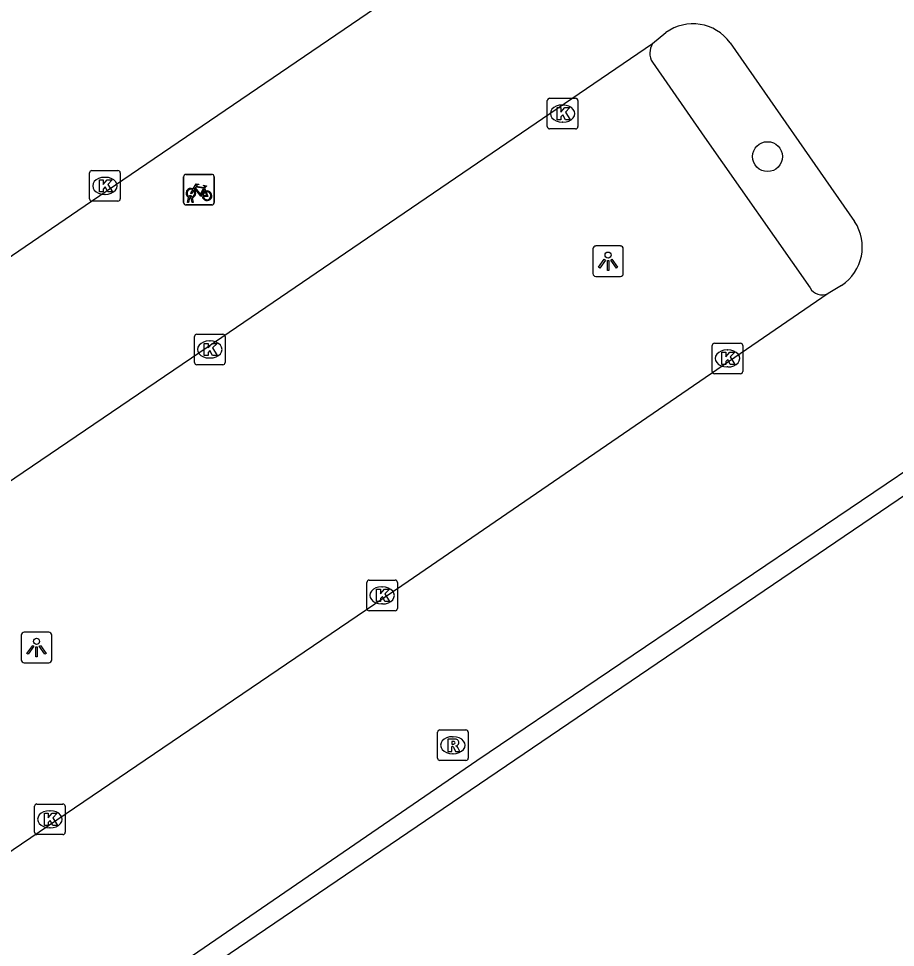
# Model space of a CAD drawing. Extents: x 157466 to 158888, y 383063 to 384677.
# Drawn here: x 158245.8 to 158274.49, y 383661.19 to 383691.6 of the extents above; entities that cross this region are included whole.
import ezdxf

# ---------------------------------------------------------------- set-up
doc = ezdxf.new("R2010")
doc.units = 0
for name, color, linetype in [('IMGEO_Boom', 7, 'Continuous'), ('IMGEO_Fietsenrek', 7, 'Continuous'), ('IMGEO_Kolk', 7, 'Continuous'), ('IMGEO_Lichtpunt', 7, 'Continuous'), ('IMGEO_Pand', 7, 'Continuous'), ('IMGEO_Parkeervlak_open', 7, 'Continuous'), ('IMGEO_Rijbaan_lokaal_gesloten', 7, 'Continuous'), ('IMGEO_Rioolput', 7, 'Continuous')]:
    doc.layers.add(name, color=color, linetype=linetype)

msp = doc.modelspace()

# ---------------------------------------------------------------- linework, layer by layer
at = {"layer": 'IMGEO_Boom'}
msp.add_circle((158270.303, 383687.077), 0.489, dxfattribs=at)
at = {"layer": 'IMGEO_Fietsenrek'}
for p, q in [((158251.196, 383685.57), (158251.196, 383686.411)), ((158251.196, 383686.411), (158251.196, 383685.57)), ((158251.271, 383686.495), (158252.112, 383686.495)), ((158252.112, 383686.495), (158251.271, 383686.495)), ((158252.196, 383686.42), (158252.196, 383685.579)), ((158252.196, 383685.579), (158252.196, 383686.42)), ((158251.883, 383686.044), (158251.919, 383685.949)), ((158251.323, 383685.579), (158251.362, 383685.739)), ((158251.392, 383685.727), (158251.357, 383685.579)), ((158251.434, 383685.751), (158251.433, 383685.755)), ((158251.475, 383685.579), (158251.441, 383685.721)), ((158251.465, 383685.762), (158251.466, 383685.755)), ((158251.473, 383685.725), (158251.508, 383685.579)), ((158252.121, 383685.495), (158251.28, 383685.495)), ((158251.28, 383685.495), (158252.121, 383685.495)), ((158251.357, 383685.579), (158251.323, 383685.579)), ((158251.508, 383685.579), (158251.475, 383685.579))]:
    msp.add_line(p, q, dxfattribs=at)
for points in [[(158251.53, 383685.969), (158251.478, 383685.879), (158251.438, 383685.854), (158251.439, 383685.901), (158251.494, 383685.995)], [(158251.509, 383686.021), (158251.604, 383686.185), (158251.69, 383686.171), (158251.692, 383686.162), (158251.636, 383686.151), (158251.609, 383686.106), (158251.865, 383686.065)], [(158251.805, 383685.777), (158251.755, 383685.777), (158251.564, 383686.028), (158251.545, 383685.996)], [(158251.852, 383686.04), (158251.595, 383686.081), (158251.578, 383686.052), (158251.745, 383685.832), (158251.852, 383686.04)], [(158251.9, 383685.942), (158251.87, 383686.019), (158251.761, 383685.801), (158251.804, 383685.801)], [(158251.865, 383686.065), (158251.89, 383686.114), (158251.884, 383686.118), (158251.861, 383686.122), (158251.849, 383686.129), (158251.848, 383686.132), (158251.85, 383686.137), (158251.945, 383686.122), (158251.947, 383686.112), (158251.937, 383686.099), (158251.925, 383686.093), (158251.911, 383686.099), (158251.883, 383686.044)], [(158251.834, 383685.801), (158251.954, 383685.8), (158251.91, 383685.914)], [(158251.93, 383685.921), (158251.985, 383685.776), (158251.835, 383685.776)]]:
    msp.add_lwpolyline(points, dxfattribs=at)
for centre, radius, start, end in [((158251.274, 383686.417), 0.0779, 92.4484, 184.2845), ((158251.274, 383686.417), 0.0779, 92.4484, 184.2845), ((158252.118, 383686.417), 0.0779, 2.4484, 94.2845), ((158252.118, 383686.417), 0.0779, 2.4484, 94.2845), ((158251.436, 383685.88), 0.159, 62.6766, 242.1369), ((158251.436, 383685.88), 0.129, 63.3192, 238.903), ((158251.436, 383685.88), 0.129, 283.6043, 43.4302), ((158251.436, 383685.88), 0.159, 283.5766, 46.6042), ((158251.963, 383685.796), 0.159, 187.0065, 105.7708), ((158251.416, 383685.751), 0.0499, 12.8025, 158.6934), ((158251.436, 383685.88), 0.159, 253.9967, 271.7867), ((158251.416, 383685.751), 0.0174, 12.8025, 163.4502), ((158251.436, 383685.88), 0.129, 253.415, 269.0204), ((158251.963, 383685.796), 0.159, 113.3408, 178.3217), ((158251.963, 383685.796), 0.129, 113.923, 177.9556), ((158251.963, 383685.796), 0.129, 188.6715, 104.5883), ((158251.274, 383685.573), 0.0779, 182.4484, 274.2845), ((158251.274, 383685.573), 0.0779, 182.4484, 274.2845), ((158252.118, 383685.573), 0.0779, 272.4484, 4.2845), ((158252.118, 383685.573), 0.0779, 272.4484, 4.2845)]:
    msp.add_arc(centre, radius, start, end, dxfattribs=at)
at = {"layer": 'IMGEO_Kolk'}
for p, q in [((158263.172, 383688.986), (158264.024, 383688.986)), ((158263.097, 383688.06), (158263.097, 383688.912)), ((158263.585, 383688.766), (158263.61, 383688.766)), ((158264.098, 383688.912), (158264.098, 383688.06)), ((158263.608, 383688.206), (158263.583, 383688.206)), ((158264.024, 383687.986), (158263.172, 383687.986)), ((158248.196, 383686.619), (158249.048, 383686.619)), ((158248.121, 383685.693), (158248.121, 383686.545)), ((158248.609, 383686.399), (158248.634, 383686.399)), ((158249.122, 383686.545), (158249.122, 383685.693)), ((158248.632, 383685.839), (158248.607, 383685.839)), ((158249.048, 383685.619), (158248.196, 383685.619)), ((158251.552, 383680.338), (158251.552, 383681.19)), ((158251.627, 383681.264), (158252.479, 383681.264)), ((158252.553, 383681.19), (158252.553, 383680.338)), ((158252.04, 383681.044), (158252.065, 383681.044)), ((158268.491, 383680.044), (158268.491, 383680.896)), ((158268.566, 383680.97), (158269.418, 383680.97)), ((158269.492, 383680.896), (158269.492, 383680.044)), ((158252.063, 383680.484), (158252.038, 383680.484)), ((158268.979, 383680.75), (158269.004, 383680.75)), ((158252.479, 383680.264), (158251.627, 383680.264)), ((158269.002, 383680.19), (158268.977, 383680.19)), ((158269.418, 383679.97), (158268.566, 383679.97)), ((158257.266, 383673.212), (158258.118, 383673.212)), ((158257.191, 383672.286), (158257.191, 383673.138)), ((158257.679, 383672.992), (158257.704, 383672.992)), ((158258.192, 383673.138), (158258.192, 383672.286)), ((158257.702, 383672.432), (158257.677, 383672.432)), ((158258.118, 383672.212), (158257.266, 383672.212)), ((158246.396, 383665.883), (158247.248, 383665.883)), ((158246.321, 383664.957), (158246.321, 383665.809)), ((158246.809, 383665.663), (158246.834, 383665.663)), ((158247.322, 383665.809), (158247.322, 383664.957)), ((158246.832, 383665.103), (158246.807, 383665.103)), ((158247.248, 383664.883), (158246.396, 383664.883))]:
    msp.add_line(p, q, dxfattribs=at)
for points in [[(158263.172, 383688.986), (158264.024, 383688.986)], [(158263.097, 383688.06), (158263.097, 383688.912)], [(158263.418, 383688.686), (158263.541, 383688.686), (158263.541, 383688.535), (158263.671, 383688.686), (158263.835, 383688.686), (158263.689, 383688.535), (158263.842, 383688.286), (158263.69, 383688.286), (158263.605, 383688.45), (158263.541, 383688.383), (158263.541, 383688.286), (158263.418, 383688.286), (158263.418, 383688.686)], [(158264.098, 383688.912), (158264.098, 383688.06)], [(158264.024, 383687.986), (158263.172, 383687.986)], [(158248.196, 383686.619), (158249.048, 383686.619)], [(158248.121, 383685.693), (158248.121, 383686.545)], [(158248.442, 383686.319), (158248.565, 383686.319), (158248.565, 383686.168), (158248.695, 383686.319), (158248.859, 383686.319), (158248.713, 383686.168), (158248.866, 383685.919), (158248.714, 383685.919), (158248.629, 383686.083), (158248.565, 383686.016), (158248.565, 383685.919), (158248.442, 383685.919), (158248.442, 383686.319)], [(158249.122, 383686.545), (158249.122, 383685.693)], [(158249.048, 383685.619), (158248.196, 383685.619)], [(158251.552, 383680.338), (158251.552, 383681.19)], [(158251.627, 383681.264), (158252.479, 383681.264)], [(158252.553, 383681.19), (158252.553, 383680.338)], [(158251.873, 383680.964), (158251.996, 383680.964), (158251.996, 383680.813), (158252.126, 383680.964), (158252.29, 383680.964), (158252.144, 383680.813), (158252.297, 383680.564), (158252.145, 383680.564), (158252.06, 383680.728), (158251.996, 383680.661), (158251.996, 383680.564), (158251.873, 383680.564), (158251.873, 383680.964)], [(158268.491, 383680.044), (158268.491, 383680.896)], [(158268.566, 383680.97), (158269.418, 383680.97)], [(158269.492, 383680.896), (158269.492, 383680.044)], [(158268.812, 383680.67), (158268.935, 383680.67), (158268.935, 383680.519), (158269.065, 383680.67), (158269.229, 383680.67), (158269.083, 383680.519), (158269.236, 383680.27), (158269.084, 383680.27), (158268.999, 383680.434), (158268.935, 383680.367), (158268.935, 383680.27), (158268.812, 383680.27), (158268.812, 383680.67)], [(158252.479, 383680.264), (158251.627, 383680.264)], [(158269.418, 383679.97), (158268.566, 383679.97)], [(158257.266, 383673.212), (158258.118, 383673.212)], [(158257.191, 383672.286), (158257.191, 383673.138)], [(158257.512, 383672.912), (158257.635, 383672.912), (158257.635, 383672.761), (158257.765, 383672.912), (158257.929, 383672.912), (158257.783, 383672.761), (158257.936, 383672.512), (158257.784, 383672.512), (158257.699, 383672.676), (158257.635, 383672.609), (158257.635, 383672.512), (158257.512, 383672.512), (158257.512, 383672.912)], [(158258.192, 383673.138), (158258.192, 383672.286)], [(158258.118, 383672.212), (158257.266, 383672.212)], [(158246.396, 383665.883), (158247.248, 383665.883)], [(158246.321, 383664.957), (158246.321, 383665.809)], [(158246.642, 383665.583), (158246.765, 383665.583), (158246.765, 383665.432), (158246.895, 383665.583), (158247.059, 383665.583), (158246.913, 383665.432), (158247.066, 383665.183), (158246.914, 383665.183), (158246.829, 383665.347), (158246.765, 383665.28), (158246.765, 383665.183), (158246.642, 383665.183), (158246.642, 383665.583)], [(158247.322, 383665.809), (158247.322, 383664.957)], [(158247.248, 383664.883), (158246.396, 383664.883)]]:
    msp.add_lwpolyline(points, dxfattribs=at)
for centre, start, end in [((158263.174, 383688.91), 91.552, 178.448), ((158263.174, 383688.91), 91.552, 178.448), ((158264.022, 383688.91), 1.552, 88.448), ((158264.022, 383688.91), 1.552, 88.448), ((158263.174, 383688.062), 181.552, 268.448), ((158263.174, 383688.062), 181.552, 268.448), ((158264.022, 383688.062), 271.552, 358.448), ((158264.022, 383688.062), 271.552, 358.448), ((158248.198, 383686.543), 91.552, 178.448), ((158248.198, 383686.543), 91.552, 178.448), ((158249.046, 383686.543), 1.552, 88.448), ((158249.046, 383686.543), 1.552, 88.448), ((158248.198, 383685.695), 181.552, 268.448), ((158248.198, 383685.695), 181.552, 268.448), ((158249.046, 383685.695), 271.552, 358.448), ((158249.046, 383685.695), 271.552, 358.448), ((158251.629, 383681.188), 91.552, 178.448), ((158251.629, 383681.188), 91.552, 178.448), ((158252.477, 383681.188), 1.552, 88.448), ((158252.477, 383681.188), 1.552, 88.448), ((158268.568, 383680.894), 91.552, 178.448), ((158268.568, 383680.894), 91.552, 178.448), ((158269.416, 383680.894), 1.552, 88.448), ((158269.416, 383680.894), 1.552, 88.448), ((158251.629, 383680.34), 181.552, 268.448), ((158251.629, 383680.34), 181.552, 268.448), ((158252.477, 383680.34), 271.552, 358.448), ((158252.477, 383680.34), 271.552, 358.448), ((158268.568, 383680.046), 181.552, 268.448), ((158268.568, 383680.046), 181.552, 268.448), ((158269.416, 383680.046), 271.552, 358.448), ((158269.416, 383680.046), 271.552, 358.448), ((158257.268, 383673.136), 91.552, 178.448), ((158257.268, 383673.136), 91.552, 178.448), ((158258.116, 383673.136), 1.552, 88.448), ((158258.116, 383673.136), 1.552, 88.448), ((158257.268, 383672.288), 181.552, 268.448), ((158257.268, 383672.288), 181.552, 268.448), ((158258.116, 383672.288), 271.552, 358.448), ((158258.116, 383672.288), 271.552, 358.448), ((158246.398, 383665.807), 91.552, 178.448), ((158246.398, 383665.807), 91.552, 178.448), ((158247.246, 383665.807), 1.552, 88.448), ((158247.246, 383665.807), 1.552, 88.448), ((158246.398, 383664.959), 181.552, 268.448), ((158246.398, 383664.959), 181.552, 268.448), ((158247.246, 383664.959), 271.552, 358.448), ((158247.246, 383664.959), 271.552, 358.448)]:
    msp.add_arc(centre, 0.0765, start, end, dxfattribs=at)
for centre, major_axis, ratio, start_param, end_param in [((158263.584, 383688.486), (-0.387, 0.002), 0.722429, 4.712389, 7.853982), ((158263.609, 383688.486), (-0.39, 0.002), 0.717154, 1.570796, 4.712389), ((158248.608, 383686.119), (-0.387, 0.002), 0.722429, 4.712389, 7.853982), ((158248.633, 383686.119), (-0.39, 0.002), 0.717154, 1.570796, 4.712389), ((158252.039, 383680.764), (-0.387, 0.002), 0.722429, 4.712389, 7.853982), ((158252.064, 383680.764), (-0.39, 0.002), 0.717154, 1.570796, 4.712389), ((158268.978, 383680.47), (-0.387, 0.002), 0.722429, 4.712389, 7.853982), ((158269.003, 383680.47), (-0.39, 0.002), 0.717154, 1.570796, 4.712389), ((158257.678, 383672.712), (-0.387, 0.002), 0.722429, 4.712389, 7.853982), ((158257.703, 383672.712), (-0.39, 0.002), 0.717154, 1.570796, 4.712389), ((158246.808, 383665.383), (-0.387, 0.002), 0.722429, 4.712389, 7.853982), ((158246.833, 383665.383), (-0.39, 0.002), 0.717154, 1.570796, 4.712389)]:
    msp.add_ellipse(centre, major_axis=major_axis, ratio=ratio, start_param=start_param, end_param=end_param, dxfattribs=at)
at = {"layer": 'IMGEO_Lichtpunt'}
for p, q in [((158265.49, 383684.151), (158264.682, 383684.151)), ((158265.49, 383684.151), (158264.682, 383684.151)), ((158264.588, 383684.056), (158264.588, 383683.249)), ((158264.588, 383684.056), (158264.588, 383683.249)), ((158265.584, 383683.249), (158265.584, 383684.056)), ((158265.584, 383683.249), (158265.584, 383684.056)), ((158264.682, 383683.155), (158265.49, 383683.155)), ((158264.682, 383683.155), (158265.49, 383683.155)), ((158245.885, 383671.41), (158245.885, 383670.603)), ((158245.885, 383671.41), (158245.885, 383670.603)), ((158246.787, 383671.505), (158245.979, 383671.505)), ((158246.787, 383671.505), (158245.979, 383671.505)), ((158246.881, 383670.603), (158246.881, 383671.41)), ((158246.881, 383670.603), (158246.881, 383671.41)), ((158245.979, 383670.509), (158246.787, 383670.509)), ((158245.979, 383670.509), (158246.787, 383670.509))]:
    msp.add_line(p, q, dxfattribs=at)
for points in [[(158264.962, 383683.72), (158265.001, 383683.692), (158264.813, 383683.43), (158264.775, 383683.457), (158264.962, 383683.72)], [(158265.064, 383683.672), (158265.111, 383683.672), (158265.111, 383683.35), (158265.064, 383683.35), (158265.064, 383683.672)], [(158265.174, 383683.692), (158265.212, 383683.719), (158265.399, 383683.457), (158265.36, 383683.429), (158265.174, 383683.692)], [(158246.259, 383671.074), (158246.298, 383671.046), (158246.11, 383670.784), (158246.072, 383670.811), (158246.259, 383671.074)], [(158246.471, 383671.046), (158246.509, 383671.073), (158246.696, 383670.811), (158246.657, 383670.783), (158246.471, 383671.046)], [(158246.361, 383671.026), (158246.408, 383671.026), (158246.408, 383670.704), (158246.361, 383670.704), (158246.361, 383671.026)]]:
    msp.add_lwpolyline(points, dxfattribs=at)
for centre in [(158265.087, 383683.854), (158246.384, 383671.208)]:
    msp.add_circle(centre, 0.0994, dxfattribs=at)
for centre, start, end in [((158264.682, 383684.056), 90, 180), ((158264.682, 383684.056), 90, 180), ((158265.49, 383684.056), 0, 90), ((158265.49, 383684.056), 0, 90), ((158264.682, 383683.249), 180, 270), ((158264.682, 383683.249), 180, 270), ((158265.49, 383683.249), 270, 0), ((158265.49, 383683.249), 270, 360), ((158245.979, 383671.41), 90, 180), ((158245.979, 383671.41), 90, 180), ((158246.787, 383671.41), 0, 90), ((158246.787, 383671.41), 0, 90), ((158245.979, 383670.603), 180, 270), ((158245.979, 383670.603), 180, 270), ((158246.787, 383670.603), 270, 0), ((158246.787, 383670.603), 270, 360)]:
    msp.add_arc(centre, 0.0946, start, end, dxfattribs=at)
at = {"layer": 'IMGEO_Pand'}
msp.add_lwpolyline([(158248.333, 383658.017), (158282.738, 383681.399), (158301.024, 383654.658)], dxfattribs=at)
at = {"layer": 'IMGEO_Parkeervlak_open'}
msp.add_lwpolyline([(158266.535, 383690.167), (158268.241, 383687.715), (158271.693, 383682.779)], dxfattribs=at)
for centre, radius, start, end in [((158267.026, 383690.467), 0.575, 147.4193, 211.4536), ((158272.091, 383683.008), 0.459, 209.8822, 294.7695)]:
    msp.add_arc(centre, radius, start, end, dxfattribs=at)
at = {"layer": 'IMGEO_Rijbaan_lokaal_gesloten'}
for points in [[(158263.151, 383695.806), (158248.181, 383685.608), (158235.661, 383677.053)], [(158266.541, 383690.777), (158266.978, 383691.136)], [(158239.027, 383672.057), (158251.722, 383680.67), (158266.541, 383690.777)], [(158269.079, 383690.807), (158273.153, 383684.955)], [(158272.728, 383682.858), (158272.283, 383682.591)], [(158272.283, 383682.591), (158258.334, 383673.028), (158244.73, 383663.781)], [(158248.368, 383658.778), (158248.432, 383658.827), (158260.795, 383667.305), (158280.477, 383680.616), (158282.405, 383681.916)]]:
    msp.add_lwpolyline(points, dxfattribs=at)
for centre, radius, start, end in [((158267.863, 383689.915), 1.508, 36.2718, 125.9286), ((158271.887, 383684.12), 1.516, 303.6664, 33.4197)]:
    msp.add_arc(centre, radius, start, end, dxfattribs=at)
at = {"layer": 'IMGEO_Rioolput'}
for p, q in [((158259.582, 383668.307), (158260.434, 383668.307)), ((158259.507, 383667.381), (158259.507, 383668.233)), ((158259.995, 383668.087), (158260.02, 383668.087)), ((158260.508, 383668.233), (158260.508, 383667.381)), ((158260.018, 383667.527), (158259.993, 383667.527)), ((158260.434, 383667.307), (158259.582, 383667.307))]:
    msp.add_line(p, q, dxfattribs=at)
for points in [[(158259.582, 383668.307), (158260.434, 383668.307)], [(158259.507, 383667.381), (158259.507, 383668.233)], [(158260.096, 383668.005), (158259.844, 383668.007), (158259.844, 383667.607)], [(158260.508, 383668.233), (158260.508, 383667.381)], [(158259.844, 383667.607), (158259.968, 383667.607), (158259.968, 383667.769), (158259.979, 383667.769)], [(158260.022, 383667.926), (158259.968, 383667.926), (158259.968, 383667.845)], [(158259.968, 383667.845), (158260.02, 383667.845)], [(158260.026, 383667.74), (158260.097, 383667.607), (158260.237, 383667.607), (158260.172, 383667.733)], [(158260.434, 383667.307), (158259.582, 383667.307)]]:
    msp.add_lwpolyline(points, dxfattribs=at)
for centre, radius, start, end in [((158259.584, 383668.231), 0.0765, 91.552, 178.448), ((158259.584, 383668.231), 0.0765, 91.552, 178.448), ((158260.432, 383668.231), 0.0765, 1.552, 88.448), ((158260.432, 383668.231), 0.0765, 1.552, 88.448), ((158260.095, 383667.895), 0.109, 350.3612, 89.416), ((158259.978, 383667.716), 0.0533, 26.0293, 88.6989), ((158260.004, 383668.034), 0.19, 274.7715, 282.9687), ((158260.028, 383667.83), 0.0964, 77.0061, 93.1865), ((158260.042, 383667.887), 0.0378, 276.6634, 79.6772), ((158260.093, 383667.895), 0.112, 277.5842, 350.9817), ((158260.077, 383667.68), 0.108, 29.5134, 73.7905), ((158259.584, 383667.383), 0.0765, 181.552, 268.448), ((158259.584, 383667.383), 0.0765, 181.552, 268.448), ((158260.432, 383667.383), 0.0765, 271.552, 358.448), ((158260.432, 383667.383), 0.0765, 271.552, 358.448)]:
    msp.add_arc(centre, radius, start, end, dxfattribs=at)
for centre, major_axis, ratio, start_param, end_param in [((158259.994, 383667.807), (-0.387, 0.002), 0.722429, 4.712389, 7.853982), ((158260.019, 383667.807), (-0.39, 0.002), 0.717154, 1.570796, 4.712389)]:
    msp.add_ellipse(centre, major_axis=major_axis, ratio=ratio, start_param=start_param, end_param=end_param, dxfattribs=at)

doc.saveas('drawing.dxf')
